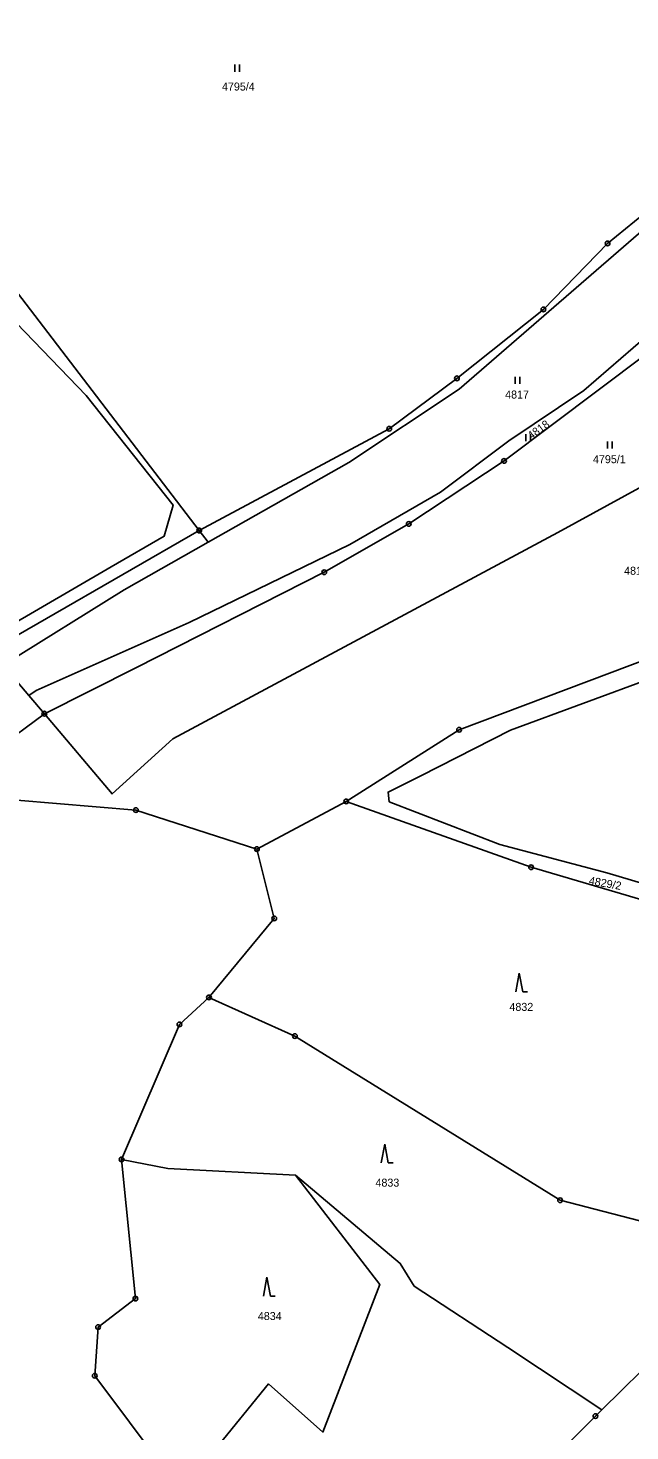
# Model space of a CAD drawing. Extents: x -644096 to -634268, y -1141430 to -1133463.
# Drawn here: x -637753.9 to -637626.1, y -1138384.4 to -1138086.4 of the extents above; entities that cross this region are included whole.
import ezdxf

# ---------------------------------------------------------------- set-up
doc = ezdxf.new("R2010")
doc.units = 0
for name, color, linetype in [('_CIVIL_CONSTRUCTION', 7, 'Continuous'), ('spodek_zarez', 7, 'Continuous'), ('svrsek_osa_sjezdy', 7, 'Continuous'), ('svrsek_osa_terminal_VRT', 7, 'Continuous'), ('svrsek_osa_VRT', 7, 'Continuous'), ('terminal_VRT', 7, 'Continuous')]:
    doc.layers.add(name, color=color, linetype=linetype)

msp = doc.modelspace()

# ---------------------------------------------------------------- linework, layer by layer
at = {"layer": '_CIVIL_CONSTRUCTION'}
for centre, radius in [((-637630.84, -1138132.11), 0.5), ((-637630.84, -1138132.11), 0.0303), ((-637644.46, -1138146.13), 0.5), ((-637644.46, -1138146.13), 0.0303), ((-637662.83, -1138160.78), 0.5), ((-637662.83, -1138160.78), 0.0303), ((-637677.22, -1138171.5), 0.5), ((-637677.22, -1138171.5), 0.0303), ((-637652.83, -1138178.33), 0.5), ((-637652.83, -1138178.33), 0.0303), ((-637717.55, -1138193.1), 0.5), ((-637717.55, -1138193.1), 0.0303), ((-637673.05, -1138191.69), 0.5), ((-637673.05, -1138191.69), 0.0303), ((-637691, -1138201.97), 0.5), ((-637691, -1138201.97), 0.0303), ((-637750.46, -1138232.01), 0.5), ((-637750.46, -1138232.01), 0.0303), ((-637662.37, -1138235.44), 0.5), ((-637662.37, -1138235.44), 0.0303), ((-637686.33, -1138250.65), 0.5), ((-637731, -1138252.49), 0.5), ((-637731, -1138252.49), 0.0303), ((-637686.33, -1138250.65), 0.0303), ((-637705.32, -1138260.77), 0.5), ((-637705.32, -1138260.77), 0.0303), ((-637647.09, -1138264.63), 0.5), ((-637647.09, -1138264.63), 0.0303), ((-637701.64, -1138275.49), 0.5), ((-637701.64, -1138275.49), 0.0303), ((-637715.49, -1138292.27), 0.5), ((-637715.49, -1138292.27), 0.0303), ((-637721.78, -1138298.03), 0.5), ((-637721.78, -1138298.03), 0.0303), ((-637697.25, -1138300.49), 0.5), ((-637697.25, -1138300.49), 0.0303), ((-637734.07, -1138326.69), 0.5), ((-637734.07, -1138326.69), 0.0303), ((-637640.91, -1138335.37), 0.5), ((-637640.91, -1138335.37), 0.0303), ((-637731.13, -1138356.26), 0.5), ((-637731.13, -1138356.26), 0.0303), ((-637739.04, -1138362.3), 0.5), ((-637739.04, -1138362.3), 0.0303), ((-637739.75, -1138372.65), 0.5), ((-637739.75, -1138372.65), 0.0303), ((-637633.41, -1138381.21), 0.5), ((-637633.41, -1138381.21), 0.0303)]:
    msp.add_circle(centre, radius, dxfattribs=at)
at = {"layer": 'spodek_zarez'}
msp.add_circle((-638683.07, -1137056.85), 1378.08, dxfattribs=at)
at = {"layer": 'svrsek_osa_sjezdy'}
for p, q in [((-637710.02, -1138095.65), (-637710.02, -1138094.15)), ((-637709.02, -1138095.65), (-637709.02, -1138094.15)), ((-637650.48, -1138161.95), (-637650.48, -1138160.45)), ((-637649.48, -1138161.95), (-637649.48, -1138160.45)), ((-637648.18, -1138174.13), (-637648.18, -1138172.63)), ((-637647.18, -1138174.13), (-637647.18, -1138172.63)), ((-637630.87, -1138175.68), (-637630.87, -1138174.18)), ((-637629.87, -1138175.68), (-637629.87, -1138174.18)), ((-637649.59, -1138287.11), (-637650.34, -1138291.11)), ((-637648.84, -1138291.11), (-637649.59, -1138287.11)), ((-637648.84, -1138291.11), (-637647.84, -1138291.11)), ((-637678.15, -1138323.44), (-637678.9, -1138327.44)), ((-637677.4, -1138327.44), (-637678.15, -1138323.44)), ((-637677.4, -1138327.44), (-637676.4, -1138327.44)), ((-637703.17, -1138351.71), (-637703.92, -1138355.71)), ((-637702.42, -1138355.71), (-637703.17, -1138351.71)), ((-637702.42, -1138355.71), (-637701.42, -1138355.71))]:
    msp.add_line(p, q, dxfattribs=at)
at = {"layer": 'svrsek_osa_terminal_VRT'}
msp.add_arc((-642050.26, -1145189.6), 8802.25, 41.413152, 75.317049, dxfattribs=at)
at = {"layer": 'terminal_VRT'}
for p, q in [((-637715.64, -1138195.59), (-637717.55, -1138193.1)), ((-637750.46, -1138232.01), (-637753.74, -1138228.13)), ((-637773.2, -1138248.93), (-637750.46, -1138232.01)), ((-637705.32, -1138260.77), (-637686.33, -1138250.65)), ((-637632.07, -1138379.89), (-637598.08, -1138346.45))]:
    msp.add_line(p, q, dxfattribs=at)
for points in [[(-637840.68, -1138095.49), (-637832.95, -1138093.77), (-637810.06, -1138099.73), (-637797.31, -1138111.87), (-637800.01, -1138118.91), (-637810.11, -1138127.5), (-637807.49, -1138134.12), (-637801.75, -1138134.53), (-637790.52, -1138143.55), (-637779.26, -1138132.98), (-637774.69, -1138131.81), (-637765.7, -1138139.42), (-637741.6, -1138164.44), (-637723.13, -1138187.74), (-637725.02, -1138194.33), (-637736.26, -1138200.79), (-637759.02, -1138214.05), (-637785.1, -1138233.56), (-637797.78, -1138243.69)], [(-637717.55, -1138193.1), (-637769.57, -1138125.23), (-637778.65, -1138110.62), (-637779.5, -1138103.19)], [(-637717.55, -1138193.1), (-637677.22, -1138171.5), (-637662.83, -1138160.78), (-637644.46, -1138146.13), (-637630.84, -1138132.11), (-637615.58, -1138119.66), (-637599.59, -1138103.49)], [(-637715.64, -1138195.59), (-637685.78, -1138178.63), (-637662.38, -1138163.08), (-637618.45, -1138125.05), (-637597.8, -1138105.89), (-637580.29, -1138109.22)], [(-637753.74, -1138228.13), (-637752.21, -1138227.09), (-637719.71, -1138212.64), (-637685.59, -1138196.1), (-637666.3, -1138184.95), (-637651.78, -1138174.02), (-637635.87, -1138163.33), (-637617.55, -1138147.47), (-637593.09, -1138123.57), (-637580.29, -1138109.22)], [(-637583.08, -1138114.64), (-637592.89, -1138126.86), (-637605.86, -1138139.85), (-637622.6, -1138155.59), (-637652.83, -1138178.33), (-637673.05, -1138191.69), (-637691, -1138201.97), (-637730.87, -1138222.2), (-637750.46, -1138232.01)], [(-637750.46, -1138232.01), (-637736.07, -1138249.04), (-637723.18, -1138237.36), (-637641.41, -1138193.5), (-637605.45, -1138173.83), (-637558.85, -1138130.89)], [(-637717.55, -1138193.1), (-637766.3, -1138221.15), (-637795.53, -1138244.92), (-637797.78, -1138243.69)], [(-637753.74, -1138228.13), (-637759.18, -1138221.69), (-637733.48, -1138205.73), (-637715.64, -1138195.59)], [(-637609.67, -1138214.12), (-637620.71, -1138224.19), (-637651.45, -1138235.51), (-637670.52, -1138245.22), (-637677.45, -1138248.67), (-637677.21, -1138250.72), (-637653.71, -1138259.82), (-637630.98, -1138265.8), (-637615.3, -1138270.46), (-637577.94, -1138278.36), (-637563.49, -1138288.78), (-637546.74, -1138296.79), (-637531.95, -1138303.91), (-637523.7, -1138292.25), (-637537.3, -1138279.76), (-637530.05, -1138278.02), (-637521.03, -1138284.89), (-637505.22, -1138265.93), (-637493.23, -1138244.37), (-637475.86, -1138224.9), (-637468.58, -1138208.56)], [(-637686.33, -1138250.65), (-637662.37, -1138235.44), (-637621.21, -1138219.93), (-637610.59, -1138210.82)], [(-637705.32, -1138260.77), (-637731, -1138252.49), (-637773.2, -1138248.93)], [(-637686.33, -1138250.65), (-637647.09, -1138264.63), (-637612.74, -1138274.75), (-637594.11, -1138277.38), (-637574.62, -1138283.26), (-637568.31, -1138289.44), (-637539.95, -1138303.42), (-637533.19, -1138314.33)], [(-637715.49, -1138292.27), (-637701.64, -1138275.49), (-637705.32, -1138260.77)], [(-637734.07, -1138326.69), (-637721.78, -1138298.03), (-637715.49, -1138292.27)], [(-637715.49, -1138292.27), (-637697.25, -1138300.49), (-637640.91, -1138335.37), (-637598.08, -1138346.45)], [(-637725.03, -1138392.31), (-637739.75, -1138372.65), (-637739.04, -1138362.3), (-637731.13, -1138356.26), (-637734.07, -1138326.69)], [(-637734.07, -1138326.69), (-637724.25, -1138328.6), (-637697.12, -1138330.07)], [(-637725.03, -1138392.31), (-637714.23, -1138388.37), (-637702.85, -1138374.38), (-637691.31, -1138384.62), (-637679.21, -1138353.28), (-637697.12, -1138330.07)], [(-637697.12, -1138330.07), (-637674.88, -1138348.79), (-637671.89, -1138353.6), (-637651.99, -1138366.62), (-637632.07, -1138379.89)], [(-637650.38, -1138398.31), (-637633.41, -1138381.21), (-637632.07, -1138379.89)]]:
    msp.add_lwpolyline(points, dxfattribs=at)

# ---------------------------------------------------------------- texts
at = {"layer": 'svrsek_osa_VRT'}
for s, p in [('4795/4', (-637712.73, -1138099.65)), ('4817', (-637652.59, -1138165.07)), ('4795/1', (-637633.93, -1138178.8)), ('4819/1', (-637627.32, -1138202.5)), ('4832', (-637651.68, -1138295.14)), ('4833', (-637680.13, -1138332.47)), ('4834', (-637705.11, -1138360.81))]:
    msp.add_text(s, height=1.7, dxfattribs=at).set_placement(p)
for s, rotation, p in [('4818', 36, (-637647.07, -1138173.86)), ('4829/2', 350, (-637634.91, -1138268.25))]:
    msp.add_text(s, height=1.7, rotation=rotation, dxfattribs=at).set_placement(p)

doc.saveas('drawing.dxf')
